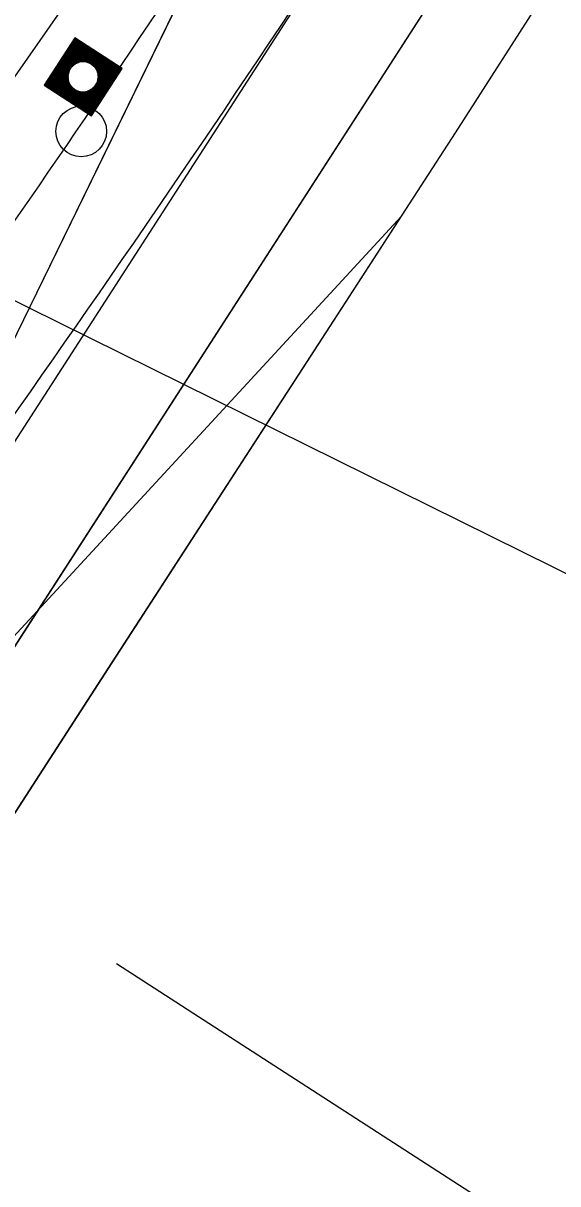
# Model space of a CAD drawing. Extents: x 14104283 to 14128447, y 8633203 to 8671666.
# Drawn here: x 14119258 to 14119316, y 8668930.5 to 8669056.4 of the extents above; entities that cross this region are included whole.
import ezdxf

# ---------------------------------------------------------------- set-up
doc = ezdxf.new("R2010")
doc.units = 0
for name, color, linetype in [('dsnCellElements', 7, 'Continuous'), ('dsnNonPlotable', 7, 'Continuous'), ('dsnPaintExistingBrokenLaneLineWhite', 7, 'Continuous'), ('dsnPaintExistingEdgeLineRightWhite', 7, 'Continuous'), ('dsnShadingPaved', 7, 'Continuous'), ('dsnStdLabel', 7, 'Continuous'), ('dsnStgShadingPrevPav', 7, 'Continuous'), ('dsnTapeExistingChannelizingLaneYellow', 7, 'Continuous'), ('dsnTapePlaceChannelizingLaneWhite', 7, 'Continuous'), ('dsnTapePlaceChannelizingYellow', 7, 'Continuous'), ('dsnTapeRemoveChannelizingWhite', 7, 'Continuous'), ('dsnTapeRemoveChannelizingYellow', 7, 'Continuous')]:
    doc.layers.add(name, color=color, linetype=linetype)

msp = doc.modelspace()

# ---------------------------------------------------------------- linework, layer by layer
at = {"layer": 'dsnCellElements'}
msp.add_circle((14119264.49, 8669050.6), 1.65, dxfattribs=at)
at = {"layer": 'dsnNonPlotable'}
msp.add_lwpolyline([(14118092.03, 8667853.71), (14118786.76, 8669258.84), (14119692.14, 8668811.2), (14118997.41, 8667406.07)], close=True, dxfattribs=at)
at = {"layer": 'dsnPaintExistingBrokenLaneLineWhite'}
msp.add_line((14119234.39, 8668975.91), (14119353.59, 8669160.47), dxfattribs=at)
at = {"layer": 'dsnPaintExistingEdgeLineRightWhite'}
msp.add_line((14119259.6, 8668992.73), (14119329.79, 8669101.47), dxfattribs=at)
at = {"layer": 'dsnShadingPaved'}
for p, q in [((14119403.44, 8669259.76), (14119219.81, 8668997.42)), ((14119367.38, 8669159.7), (14119244.61, 8668969.51)), ((14119234.44, 8668975.88), (14119278.68, 8669066.55))]:
    msp.add_line(p, q, dxfattribs=at)
at = {"layer": 'dsnStdLabel'}
msp.add_line((14119321.7, 8668919.75), (14119268.13, 8668954.33), dxfattribs=at)
for points in [[(14119265.4, 8669046.37), (14119268.73, 8669051.51), (14119263.58, 8669054.83), (14119260.26, 8669049.69), (14119265.4, 8669046.37)], [(14119265.4, 8669046.37), (14119268.72, 8669051.51), (14119263.58, 8669054.83), (14119260.26, 8669049.69), (14119265.4, 8669046.37)], [(14119265.4, 8669046.37), (14119268.72, 8669051.51), (14119263.58, 8669054.83), (14119260.27, 8669049.69), (14119265.41, 8669046.37)], [(14119265.45, 8669046.5), (14119268.67, 8669051.5), (14119263.59, 8669054.78), (14119260.31, 8669049.7), (14119265.42, 8669046.4)], [(14119265.44, 8669046.55), (14119268.62, 8669051.49), (14119263.6, 8669054.73), (14119260.36, 8669049.71), (14119265.44, 8669046.43)], [(14119265.43, 8669046.6), (14119268.58, 8669051.48), (14119263.61, 8669054.69), (14119260.4, 8669049.72), (14119265.46, 8669046.45)], [(14119265.42, 8669046.64), (14119268.53, 8669051.47), (14119263.62, 8669054.64), (14119260.45, 8669049.73), (14119265.45, 8669046.5)], [(14119265.41, 8669046.69), (14119268.49, 8669051.46), (14119263.63, 8669054.6), (14119260.49, 8669049.74), (14119265.44, 8669046.55)], [(14119265.4, 8669046.73), (14119268.44, 8669051.45), (14119263.64, 8669054.55), (14119260.54, 8669049.75), (14119265.43, 8669046.6)], [(14119265.39, 8669046.78), (14119268.4, 8669051.44), (14119263.65, 8669054.51), (14119260.59, 8669049.76), (14119265.42, 8669046.64)], [(14119265.38, 8669046.82), (14119268.35, 8669051.43), (14119263.66, 8669054.46), (14119260.63, 8669049.77), (14119265.41, 8669046.69)], [(14119265.37, 8669046.87), (14119268.31, 8669051.42), (14119263.67, 8669054.42), (14119260.68, 8669049.78), (14119265.4, 8669046.73)], [(14119265.36, 8669046.91), (14119268.26, 8669051.41), (14119263.68, 8669054.37), (14119260.72, 8669049.79), (14119265.39, 8669046.78)], [(14119265.35, 8669046.96), (14119268.21, 8669051.4), (14119263.69, 8669054.32), (14119260.77, 8669049.8), (14119265.38, 8669046.82)], [(14119265.34, 8669047.01), (14119268.17, 8669051.39), (14119263.7, 8669054.28), (14119260.81, 8669049.81), (14119265.37, 8669046.87)], [(14119265.33, 8669047.05), (14119268.12, 8669051.38), (14119263.71, 8669054.23), (14119260.86, 8669049.82), (14119265.36, 8669046.91)], [(14119265.32, 8669047.1), (14119268.08, 8669051.37), (14119263.72, 8669054.19), (14119260.9, 8669049.83), (14119265.35, 8669046.96)], [(14119265.31, 8669047.14), (14119268.03, 8669051.36), (14119263.73, 8669054.14), (14119260.95, 8669049.84), (14119265.34, 8669047.01)], [(14119265.3, 8669047.19), (14119267.99, 8669051.35), (14119263.74, 8669054.1), (14119261, 8669049.85), (14119265.33, 8669047.05)], [(14119265.29, 8669047.23), (14119267.94, 8669051.34), (14119263.75, 8669054.05), (14119261.04, 8669049.86), (14119265.32, 8669047.1)], [(14119265.28, 8669047.28), (14119267.89, 8669051.33), (14119263.76, 8669054), (14119261.09, 8669049.87), (14119265.31, 8669047.14)], [(14119265.27, 8669047.33), (14119267.85, 8669051.32), (14119263.77, 8669053.96), (14119261.13, 8669049.88), (14119265.3, 8669047.19)], [(14119265.26, 8669047.37), (14119267.8, 8669051.31), (14119263.78, 8669053.91), (14119261.18, 8669049.89), (14119265.29, 8669047.23)], [(14119265.25, 8669047.42), (14119267.76, 8669051.3), (14119263.79, 8669053.87), (14119261.22, 8669049.9), (14119265.28, 8669047.28)], [(14119265.24, 8669047.46), (14119267.71, 8669051.29), (14119263.8, 8669053.82), (14119261.27, 8669049.91), (14119265.27, 8669047.33)], [(14119265.23, 8669047.51), (14119267.67, 8669051.28), (14119263.81, 8669053.78), (14119261.32, 8669049.92), (14119265.26, 8669047.37)], [(14119265.22, 8669047.55), (14119267.62, 8669051.27), (14119263.82, 8669053.73), (14119261.36, 8669049.93), (14119265.25, 8669047.42)], [(14119265.21, 8669047.6), (14119267.58, 8669051.27), (14119263.83, 8669053.69), (14119261.41, 8669049.94), (14119265.24, 8669047.46)], [(14119265.2, 8669047.64), (14119267.53, 8669051.26), (14119263.84, 8669053.64), (14119261.45, 8669049.95), (14119265.23, 8669047.51)], [(14119265.19, 8669047.69), (14119267.48, 8669051.25), (14119263.85, 8669053.59), (14119261.5, 8669049.96), (14119265.22, 8669047.55)], [(14119265.18, 8669047.74), (14119267.44, 8669051.24), (14119263.86, 8669053.55), (14119261.54, 8669049.97), (14119265.21, 8669047.6)], [(14119265.17, 8669047.78), (14119267.39, 8669051.23), (14119263.87, 8669053.5), (14119261.59, 8669049.98), (14119265.2, 8669047.64)], [(14119265.16, 8669047.83), (14119267.35, 8669051.22), (14119263.88, 8669053.46), (14119261.63, 8669049.99), (14119265.19, 8669047.69)], [(14119265.15, 8669047.87), (14119267.3, 8669051.21), (14119263.89, 8669053.41), (14119261.68, 8669049.99), (14119265.18, 8669047.74)], [(14119265.14, 8669047.92), (14119267.26, 8669051.2), (14119263.9, 8669053.37), (14119261.73, 8669050), (14119265.17, 8669047.78)], [(14119265.13, 8669047.96), (14119267.21, 8669051.19), (14119263.91, 8669053.32), (14119261.77, 8669050.01), (14119265.16, 8669047.83)], [(14119265.12, 8669048.01), (14119267.16, 8669051.18), (14119263.91, 8669053.27), (14119261.82, 8669050.02), (14119265.15, 8669047.87)], [(14119265.11, 8669048.06), (14119267.12, 8669051.17), (14119263.92, 8669053.23), (14119261.86, 8669050.03), (14119265.14, 8669047.92)], [(14119265.1, 8669048.1), (14119267.07, 8669051.16), (14119263.93, 8669053.18), (14119261.91, 8669050.04), (14119265.13, 8669047.96)], [(14119265.09, 8669048.15), (14119267.03, 8669051.15), (14119263.94, 8669053.14), (14119261.95, 8669050.05), (14119265.12, 8669048.01)], [(14119265.08, 8669048.19), (14119266.98, 8669051.14), (14119263.95, 8669053.09), (14119262, 8669050.06), (14119265.11, 8669048.06)], [(14119265.07, 8669048.24), (14119266.94, 8669051.13), (14119263.96, 8669053.05), (14119262.04, 8669050.07), (14119265.1, 8669048.1)], [(14119265.06, 8669048.28), (14119266.89, 8669051.12), (14119263.97, 8669053), (14119262.09, 8669050.08), (14119265.09, 8669048.15)], [(14119265.05, 8669048.33), (14119266.85, 8669051.11), (14119263.98, 8669052.96), (14119262.14, 8669050.09), (14119265.08, 8669048.19)], [(14119265.04, 8669048.37), (14119266.8, 8669051.1), (14119263.99, 8669052.91), (14119262.18, 8669050.1), (14119265.07, 8669048.24)], [(14119265.03, 8669048.42), (14119266.75, 8669051.09), (14119264, 8669052.86), (14119262.23, 8669050.11), (14119265.06, 8669048.28)], [(14119265.1, 8669052.12), (14119264.01, 8669052.82), (14119263.31, 8669051.73)], [(14119264.97, 8669052.16), (14119264.02, 8669052.77), (14119263.41, 8669051.83)], [(14119264.86, 8669052.19), (14119264.03, 8669052.73), (14119263.5, 8669051.9)], [(14119264.77, 8669052.21), (14119264.04, 8669052.68), (14119263.57, 8669051.95)], [(14119264.69, 8669052.22), (14119264.05, 8669052.64), (14119263.64, 8669051.99)], [(14119264.62, 8669052.23), (14119264.06, 8669052.59), (14119263.7, 8669052.03)], [(14119264.56, 8669052.23), (14119264.07, 8669052.54), (14119263.76, 8669052.06)], [(14119264.49, 8669052.23), (14119264.08, 8669052.5), (14119263.82, 8669052.09)], [(14119264.43, 8669052.23), (14119264.09, 8669052.45), (14119263.87, 8669052.11)], [(14119264.38, 8669052.23), (14119264.1, 8669052.41), (14119263.92, 8669052.13)], [(14119262.98, 8669051.21), (14119262.27, 8669050.12), (14119263.36, 8669049.42)], [(14119264.32, 8669052.23), (14119264.11, 8669052.36), (14119263.97, 8669052.15)], [(14119264.27, 8669052.22), (14119264.12, 8669052.32), (14119264.02, 8669052.17)], [(14119264.22, 8669052.21), (14119264.13, 8669052.27), (14119264.07, 8669052.18)], [(14119264.18, 8669052.2), (14119264.14, 8669052.23), (14119264.12, 8669052.19)], [(14119266.01, 8669049.99), (14119266.71, 8669051.08), (14119265.62, 8669051.78)], [(14119266.05, 8669050.12), (14119266.66, 8669051.07), (14119265.72, 8669051.68)], [(14119266.08, 8669050.23), (14119266.62, 8669051.06), (14119265.79, 8669051.59)], [(14119266.1, 8669050.32), (14119266.57, 8669051.05), (14119265.84, 8669051.52)], [(14119266.11, 8669050.4), (14119266.53, 8669051.04), (14119265.88, 8669051.45)], [(14119266.12, 8669050.47), (14119266.48, 8669051.03), (14119265.92, 8669051.39)], [(14119266.12, 8669050.54), (14119266.43, 8669051.02), (14119265.95, 8669051.33)], [(14119266.12, 8669050.6), (14119266.39, 8669051.01), (14119265.98, 8669051.27)], [(14119266.12, 8669050.66), (14119266.34, 8669051), (14119266, 8669051.22)], [(14119266.12, 8669050.71), (14119266.3, 8669050.99), (14119266.02, 8669051.17)], [(14119262.93, 8669051.08), (14119262.32, 8669050.13), (14119263.26, 8669049.52)], [(14119262.9, 8669050.97), (14119262.36, 8669050.14), (14119263.19, 8669049.61)], [(14119262.88, 8669050.88), (14119262.41, 8669050.15), (14119263.14, 8669049.68)], [(14119262.87, 8669050.8), (14119262.46, 8669050.16), (14119263.1, 8669049.75)], [(14119262.86, 8669050.73), (14119262.5, 8669050.17), (14119263.06, 8669049.81)], [(14119262.86, 8669050.66), (14119262.55, 8669050.18), (14119263.03, 8669049.87)], [(14119262.86, 8669050.6), (14119262.59, 8669050.19), (14119263, 8669049.93)], [(14119262.86, 8669050.54), (14119262.64, 8669050.2), (14119262.98, 8669049.98)], [(14119262.86, 8669050.49), (14119262.68, 8669050.21), (14119262.96, 8669050.03)], [(14119262.87, 8669050.43), (14119262.73, 8669050.22), (14119262.94, 8669050.08)], [(14119262.87, 8669050.38), (14119262.77, 8669050.23), (14119262.93, 8669050.13)], [(14119262.88, 8669050.33), (14119262.82, 8669050.24), (14119262.91, 8669050.18)], [(14119262.89, 8669050.28), (14119262.87, 8669050.25), (14119262.9, 8669050.23)], [(14119266.12, 8669050.77), (14119266.25, 8669050.98), (14119266.04, 8669051.12)], [(14119266.11, 8669050.82), (14119266.21, 8669050.97), (14119266.06, 8669051.07)], [(14119266.1, 8669050.87), (14119266.16, 8669050.96), (14119266.07, 8669051.02)], [(14119266.09, 8669050.92), (14119266.12, 8669050.95), (14119266.08, 8669050.97)], [(14119263.88, 8669049.09), (14119265.05, 8669048.33)], [(14119264.01, 8669049.04), (14119265.04, 8669048.37)], [(14119264.12, 8669049.01), (14119265.03, 8669048.42)], [(14119264.21, 8669048.99), (14119265.02, 8669048.47)], [(14119264.29, 8669048.98), (14119265.01, 8669048.51)], [(14119264.36, 8669048.97), (14119265, 8669048.56)], [(14119264.43, 8669048.97), (14119264.99, 8669048.6)], [(14119264.49, 8669048.97), (14119264.98, 8669048.65)], [(14119264.55, 8669048.97), (14119264.97, 8669048.69)], [(14119264.6, 8669048.97), (14119264.96, 8669048.74)], [(14119264.66, 8669048.98), (14119264.95, 8669048.79)], [(14119264.71, 8669048.98), (14119264.94, 8669048.83)], [(14119264.76, 8669048.99), (14119264.93, 8669048.88)], [(14119264.81, 8669049), (14119264.92, 8669048.92)], [(14119264.92, 8669048.92), (14119265.01, 8669049.05)], [(14119264.93, 8669048.88), (14119265.06, 8669049.07)], [(14119264.94, 8669048.83), (14119265.11, 8669049.09)], [(14119264.95, 8669048.79), (14119265.16, 8669049.11)], [(14119264.96, 8669048.74), (14119265.22, 8669049.14)], [(14119264.97, 8669048.69), (14119265.28, 8669049.17)], [(14119264.98, 8669048.65), (14119265.34, 8669049.21)], [(14119264.99, 8669048.6), (14119265.41, 8669049.25)], [(14119265, 8669048.56), (14119265.49, 8669049.3)], [(14119265.01, 8669048.51), (14119265.57, 8669049.37)], [(14119265.02, 8669048.47), (14119265.67, 8669049.47)]]:
    msp.add_lwpolyline(points, dxfattribs=at)
msp.add_circle((14119264.29, 8669044.68), 2.75, dxfattribs=at)
at = {"layer": 'dsnStgShadingPrevPav'}
msp.add_line((14119299.05, 8669035.48), (14119212.12, 8668941.29), dxfattribs=at)
for points in [[(14119455.82, 8669289.13), (14119447.45, 8669266.1), (14119424.62, 8669230.68), (14119396.25, 8669185.73), (14119365.96, 8669139.11), (14119334.97, 8669091.45), (14119304.91, 8669044.51), (14119267.2, 8668986.39), (14119235.59, 8668937.49), (14119203.77, 8668887.79), (14119172.82, 8668837.38)], [(14119172.82, 8668837.38), (14119203.77, 8668887.79), (14119235.59, 8668937.49), (14119267.2, 8668986.39), (14119299.05, 8669035.48)]]:
    msp.add_lwpolyline(points, dxfattribs=at)
at = {"layer": 'dsnTapeExistingChannelizingLaneYellow'}
msp.add_line((14119403.44, 8669259.76), (14119219.81, 8668997.42), dxfattribs=at)
at = {"layer": 'dsnTapePlaceChannelizingLaneWhite'}
msp.add_line((14119244.61, 8668969.51), (14119259.6, 8668992.73), dxfattribs=at)
at = {"layer": 'dsnTapePlaceChannelizingYellow'}
msp.add_lwpolyline([(14119234.39, 8668975.91), (14119256.56, 8669021.21), (14119278.68, 8669066.55)], dxfattribs=at)
at = {"layer": 'dsnTapeRemoveChannelizingWhite'}
msp.add_arc((14117622.38, 8670166.3), 2000, 323.15224, 327.15737, dxfattribs=at)
at = {"layer": 'dsnTapeRemoveChannelizingYellow'}
msp.add_arc((14117622.38, 8670166.3), 1988, 323.15224, 326.41648, dxfattribs=at)

doc.saveas('drawing.dxf')
